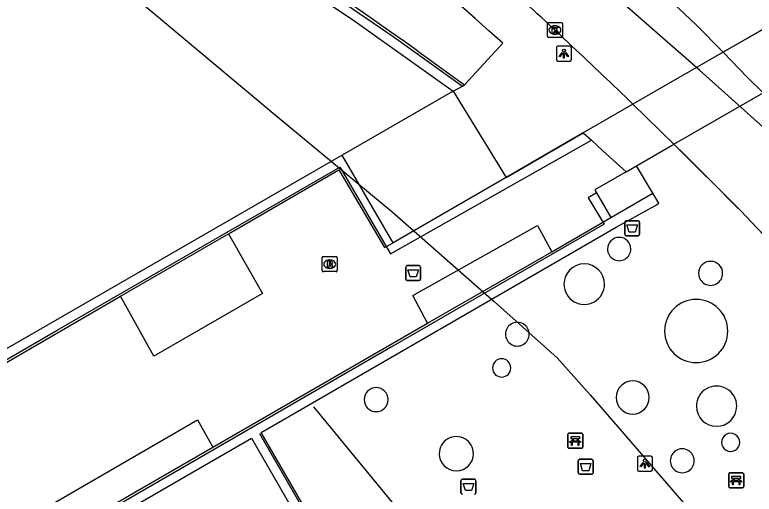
# Model space of a CAD drawing. Extents: x 155018 to 156648, y 383980 to 385733.
# Drawn here: x 155915.42 to 155964.63, y 385020.95 to 385052.88 of the extents above; entities that cross this region are included whole.
import ezdxf

# ---------------------------------------------------------------- set-up
doc = ezdxf.new("R2010")
doc.units = 0
for name, color, linetype in [('IMGEO_Afvalbak', 7, 'Continuous'), ('IMGEO_Bank', 7, 'Continuous'), ('IMGEO_Dek', 7, 'Continuous'), ('IMGEO_Hek', 7, 'Continuous'), ('IMGEO_Kolk', 7, 'Continuous'), ('IMGEO_Lichtpunt', 7, 'Continuous'), ('IMGEO_Lijnafwatering', 7, 'Continuous'), ('IMGEO_OVBaan_gesloten', 7, 'Continuous'), ('IMGEO_Pand', 7, 'Continuous'), ('IMGEO_Pand_overbouw', 7, 'Continuous'), ('IMGEO_Rijbaan_lokaal_open', 7, 'Continuous'), ('IMGEO_Rioolput', 7, 'Continuous'), ('IMGEO_Voetpad_gesloten', 7, 'Continuous'), ('IMGEO_Voetpad_open', 7, 'Continuous')]:
    doc.layers.add(name, color=color, linetype=linetype)

msp = doc.modelspace()

# ---------------------------------------------------------------- linework, layer by layer
at = {"layer": 'IMGEO_Afvalbak'}
for p, q in [((155956.018, 385038.263), (155956.018, 385039.063)), ((155956.018, 385039.063), (155956.018, 385038.263)), ((155956.118, 385039.163), (155956.908, 385039.163)), ((155956.908, 385039.163), (155956.118, 385039.163)), ((155957.008, 385039.063), (155957.008, 385038.263)), ((155957.008, 385038.263), (155957.008, 385039.063)), ((155956.908, 385038.163), (155956.118, 385038.163)), ((155956.118, 385038.163), (155956.908, 385038.163)), ((155941.439, 385035.278), (155941.439, 385036.078)), ((155941.439, 385036.078), (155941.439, 385035.278)), ((155941.539, 385036.178), (155942.329, 385036.178)), ((155942.329, 385036.178), (155941.539, 385036.178)), ((155942.429, 385036.078), (155942.429, 385035.278)), ((155942.429, 385035.278), (155942.429, 385036.078)), ((155942.329, 385035.178), (155941.539, 385035.178)), ((155941.539, 385035.178), (155942.329, 385035.178)), ((155952.922, 385022.372), (155952.922, 385023.172)), ((155952.922, 385023.172), (155952.922, 385022.372)), ((155953.022, 385023.272), (155953.812, 385023.272)), ((155953.812, 385023.272), (155953.022, 385023.272)), ((155953.912, 385023.172), (155953.912, 385022.372)), ((155953.912, 385022.372), (155953.912, 385023.172)), ((155953.812, 385022.272), (155953.022, 385022.272)), ((155953.022, 385022.272), (155953.812, 385022.272)), ((155945.116, 385021.047), (155945.116, 385021.847)), ((155945.116, 385021.847), (155945.116, 385021.047)), ((155945.216, 385021.947), (155946.006, 385021.947)), ((155946.006, 385021.947), (155945.216, 385021.947)), ((155946.106, 385021.847), (155946.106, 385021.047)), ((155946.106, 385021.047), (155946.106, 385021.847))]:
    msp.add_line(p, q, dxfattribs=at)
for points in [[(155956.161, 385038.877), (155956.865, 385038.877), (155956.716, 385038.407), (155956.31, 385038.407), (155956.161, 385038.877)], [(155941.582, 385035.892), (155942.286, 385035.892), (155942.137, 385035.422), (155941.731, 385035.422), (155941.582, 385035.892)], [(155953.065, 385022.986), (155953.769, 385022.986), (155953.62, 385022.516), (155953.214, 385022.516), (155953.065, 385022.986)], [(155945.259, 385021.661), (155945.963, 385021.661), (155945.814, 385021.191), (155945.408, 385021.191), (155945.259, 385021.661)]]:
    msp.add_lwpolyline(points, dxfattribs=at)
for centre, start, end in [((155956.118, 385039.063), 90, 180), ((155956.118, 385039.063), 90, 180), ((155956.908, 385039.063), 0, 90), ((155956.908, 385039.063), 360, 90), ((155956.118, 385038.263), 180, 270), ((155956.118, 385038.263), 180, 270), ((155956.908, 385038.263), 270, 0), ((155956.908, 385038.263), 270, 0), ((155941.539, 385036.078), 90, 180), ((155941.539, 385036.078), 90, 180), ((155942.329, 385036.078), 0, 90), ((155942.329, 385036.078), 360, 90), ((155941.539, 385035.278), 180, 270), ((155941.539, 385035.278), 180, 270), ((155942.329, 385035.278), 270, 0), ((155942.329, 385035.278), 270, 0), ((155953.022, 385023.172), 90, 180), ((155953.022, 385023.172), 90, 180), ((155953.812, 385023.172), 0, 90), ((155953.812, 385023.172), 360, 90), ((155953.022, 385022.372), 180, 270), ((155953.022, 385022.372), 180, 270), ((155953.812, 385022.372), 270, 0), ((155953.812, 385022.372), 270, 0), ((155945.216, 385021.847), 90, 180), ((155945.216, 385021.847), 90, 180), ((155946.006, 385021.847), 0, 90), ((155946.006, 385021.847), 360, 90), ((155945.216, 385021.047), 180, 270), ((155945.216, 385021.047), 180, 270), ((155946.006, 385021.047), 270, 0), ((155946.006, 385021.047), 270, 0)]:
    msp.add_arc(centre, 0.1, start, end, dxfattribs=at)
at = {"layer": 'IMGEO_Bank'}
for p, q in [((155952.297, 385025.013), (155953.138, 385025.013)), ((155953.138, 385025.013), (155952.297, 385025.013)), ((155952.222, 385024.088), (155952.222, 385024.929)), ((155952.222, 385024.929), (155952.222, 385024.088)), ((155952.531, 385024.519), (155952.531, 385024.625)), ((155952.575, 385024.625), (155952.575, 385024.519)), ((155952.863, 385024.631), (155952.581, 385024.631)), ((155952.581, 385024.513), (155952.863, 385024.513)), ((155952.869, 385024.519), (155952.869, 385024.625)), ((155952.913, 385024.625), (155952.913, 385024.519)), ((155953.222, 385024.938), (155953.222, 385024.097)), ((155953.222, 385024.097), (155953.222, 385024.938)), ((155953.147, 385024.013), (155952.306, 385024.013)), ((155952.306, 385024.013), (155953.147, 385024.013)), ((155952.919, 385024.411), (155952.526, 385024.411)), ((155962.934, 385021.455), (155962.934, 385022.296)), ((155962.934, 385022.296), (155962.934, 385021.455)), ((155963.009, 385022.38), (155963.85, 385022.38)), ((155963.85, 385022.38), (155963.009, 385022.38)), ((155963.934, 385022.305), (155963.934, 385021.464)), ((155963.934, 385021.464), (155963.934, 385022.305)), ((155963.631, 385021.778), (155963.238, 385021.778)), ((155963.243, 385021.886), (155963.243, 385021.992)), ((155963.287, 385021.992), (155963.287, 385021.886)), ((155963.575, 385021.998), (155963.293, 385021.998)), ((155963.293, 385021.88), (155963.575, 385021.88)), ((155963.581, 385021.886), (155963.581, 385021.992)), ((155963.625, 385021.992), (155963.625, 385021.886)), ((155963.859, 385021.38), (155963.018, 385021.38)), ((155963.018, 385021.38), (155963.859, 385021.38))]:
    msp.add_line(p, q, dxfattribs=at)
for points in [[(155952.469, 385024.411), (155952.327, 385024.411), (155952.439, 385024.513), (155952.525, 385024.513)], [(155952.525, 385024.631), (155952.439, 385024.631), (155952.439, 385024.792), (155953.002, 385024.792), (155953.002, 385024.631), (155952.919, 385024.631)], [(155952.919, 385024.513), (155953.002, 385024.513), (155953.114, 385024.411), (155952.975, 385024.411)], [(155952.519, 385024.404), (155952.519, 385024.197), (155952.476, 385024.197), (155952.476, 385024.404)], [(155952.969, 385024.404), (155952.969, 385024.197), (155952.925, 385024.197), (155952.925, 385024.404)], [(155963.237, 385021.998), (155963.151, 385021.998), (155963.151, 385022.159), (155963.714, 385022.159), (155963.714, 385021.998), (155963.631, 385021.998)], [(155963.181, 385021.778), (155963.039, 385021.778), (155963.151, 385021.88), (155963.237, 385021.88)], [(155963.231, 385021.771), (155963.231, 385021.564), (155963.188, 385021.564), (155963.188, 385021.771)], [(155963.631, 385021.88), (155963.714, 385021.88), (155963.826, 385021.778), (155963.687, 385021.778)], [(155963.681, 385021.771), (155963.681, 385021.564), (155963.637, 385021.564), (155963.637, 385021.771)]]:
    msp.add_lwpolyline(points, dxfattribs=at)
for centre, radius, start, end in [((155952.3, 385024.935), 0.0779, 92.4484, 184.2845), ((155952.3, 385024.935), 0.0779, 92.4484, 184.2845), ((155953.144, 385024.935), 0.0779, 2.4484, 94.2845), ((155953.144, 385024.935), 0.0779, 2.4484, 94.2845), ((155952.524, 385024.624), 0.00671, 2.8957, 87.1043), ((155952.524, 385024.52), 0.00671, 272.8957, 357.1043), ((155952.581, 385024.624), 0.00671, 92.8957, 177.1043), ((155952.581, 385024.52), 0.00671, 182.8957, 267.1043), ((155952.863, 385024.624), 0.00671, 2.8957, 87.1043), ((155952.863, 385024.52), 0.00671, 272.8957, 357.1043), ((155952.92, 385024.624), 0.00671, 92.8957, 177.1043), ((155952.92, 385024.52), 0.00671, 182.8957, 267.1043), ((155952.3, 385024.091), 0.0779, 182.4484, 274.2845), ((155952.3, 385024.091), 0.0779, 182.4484, 274.2845), ((155952.469, 385024.404), 0.00671, 2.8957, 87.1043), ((155952.526, 385024.404), 0.00671, 92.8957, 177.1043), ((155952.918, 385024.404), 0.00671, 2.8957, 87.1043), ((155952.975, 385024.404), 0.00671, 92.8957, 177.1043), ((155953.144, 385024.091), 0.0779, 272.4484, 4.2845), ((155953.144, 385024.091), 0.0779, 272.4484, 4.2845), ((155963.012, 385022.302), 0.0779, 92.4484, 184.2845), ((155963.012, 385022.302), 0.0779, 92.4484, 184.2845), ((155963.856, 385022.302), 0.0779, 2.4484, 94.2845), ((155963.856, 385022.302), 0.0779, 2.4484, 94.2845), ((155963.181, 385021.771), 0.00671, 2.8957, 87.1043), ((155963.238, 385021.771), 0.00671, 92.8957, 177.1043), ((155963.236, 385021.991), 0.00671, 2.8957, 87.1043), ((155963.236, 385021.887), 0.00671, 272.8957, 357.1043), ((155963.293, 385021.991), 0.00671, 92.8957, 177.1043), ((155963.293, 385021.887), 0.00671, 182.8957, 267.1043), ((155963.575, 385021.991), 0.00671, 2.8957, 87.1043), ((155963.575, 385021.887), 0.00671, 272.8957, 357.1043), ((155963.632, 385021.991), 0.00671, 92.8957, 177.1043), ((155963.632, 385021.887), 0.00671, 182.8957, 267.1043), ((155963.63, 385021.771), 0.00671, 2.8957, 87.1043), ((155963.687, 385021.771), 0.00671, 92.8957, 177.1043), ((155963.012, 385021.458), 0.0779, 182.4484, 274.2845), ((155963.012, 385021.458), 0.0779, 182.4484, 274.2845), ((155963.856, 385021.458), 0.0779, 272.4484, 4.2845), ((155963.856, 385021.458), 0.0779, 272.4484, 4.2845)]:
    msp.add_arc(centre, radius, start, end, dxfattribs=at)
at = {"layer": 'IMGEO_Dek'}
msp.add_lwpolyline([(155964.931, 385051.744), (155962.573, 385050.383), (155956.564, 385046.918), (155959.29, 385044.258), (155960.035, 385043.522), (155960.778, 385042.784), (155961.52, 385042.045), (155962.26, 385041.304), (155962.998, 385040.561), (155963.734, 385039.816), (155965.63, 385037.827)], dxfattribs=at)
at = {"layer": 'IMGEO_Hek'}
for points in [[(155953.257, 385045.01), (155948.128, 385042.049)], [(155953.257, 385045.01), (155953.799, 385044.517)], [(155953.799, 385044.517), (155954.559, 385043.827)], [(155954.559, 385043.827), (155956.103, 385042.424)], [(155931.817, 385025.064), (155955.448, 385038.728)]]:
    msp.add_lwpolyline(points, dxfattribs=at)
at = {"layer": 'IMGEO_Kolk'}
for p, q in [((155950.868, 385051.436), (155950.868, 385052.288)), ((155950.943, 385052.362), (155951.795, 385052.362)), ((155951.356, 385052.142), (155951.381, 385052.142)), ((155951.869, 385052.288), (155951.869, 385051.436)), ((155951.379, 385051.582), (155951.354, 385051.582)), ((155951.795, 385051.362), (155950.943, 385051.362))]:
    msp.add_line(p, q, dxfattribs=at)
for points in [[(155950.868, 385051.436), (155950.868, 385052.288)], [(155950.943, 385052.362), (155951.795, 385052.362)], [(155951.189, 385052.062), (155951.312, 385052.062), (155951.312, 385051.911), (155951.442, 385052.062), (155951.606, 385052.062), (155951.46, 385051.911), (155951.613, 385051.662), (155951.461, 385051.662), (155951.376, 385051.826), (155951.312, 385051.759), (155951.312, 385051.662), (155951.189, 385051.662), (155951.189, 385052.062)], [(155951.869, 385052.288), (155951.869, 385051.436)], [(155951.795, 385051.362), (155950.943, 385051.362)]]:
    msp.add_lwpolyline(points, dxfattribs=at)
for centre, start, end in [((155950.945, 385052.286), 91.552, 178.448), ((155950.945, 385052.286), 91.552, 178.448), ((155951.793, 385052.286), 1.552, 88.448), ((155951.793, 385052.286), 1.552, 88.448), ((155950.945, 385051.438), 181.552, 268.448), ((155950.945, 385051.438), 181.552, 268.448), ((155951.793, 385051.438), 271.552, 358.448), ((155951.793, 385051.438), 271.552, 358.448)]:
    msp.add_arc(centre, 0.0765, start, end, dxfattribs=at)
for centre, major_axis, ratio, start_param, end_param in [((155951.355, 385051.862), (-0.387, 0.002), 0.722429, 4.712389, 7.853982), ((155951.38, 385051.862), (-0.39, 0.002), 0.717154, 1.570796, 4.712389)]:
    msp.add_ellipse(centre, major_axis=major_axis, ratio=ratio, start_param=start_param, end_param=end_param, dxfattribs=at)
at = {"layer": 'IMGEO_Lichtpunt'}
for p, q in [((155951.466, 385050.696), (155951.466, 385049.889)), ((155951.466, 385050.696), (155951.466, 385049.889)), ((155952.368, 385050.791), (155951.56, 385050.791)), ((155952.368, 385050.791), (155951.56, 385050.791)), ((155952.462, 385049.889), (155952.462, 385050.696)), ((155952.462, 385049.889), (155952.462, 385050.696)), ((155951.56, 385049.795), (155952.368, 385049.795)), ((155951.56, 385049.795), (155952.368, 385049.795)), ((155956.86, 385023.387), (155956.86, 385022.58)), ((155956.86, 385023.387), (155956.86, 385022.58)), ((155957.762, 385023.482), (155956.954, 385023.482)), ((155957.762, 385023.482), (155956.954, 385023.482)), ((155957.856, 385022.58), (155957.856, 385023.387)), ((155957.856, 385022.58), (155957.856, 385023.387)), ((155956.954, 385022.486), (155957.762, 385022.486)), ((155956.954, 385022.486), (155957.762, 385022.486))]:
    msp.add_line(p, q, dxfattribs=at)
for points in [[(155951.84, 385050.36), (155951.879, 385050.332), (155951.691, 385050.07), (155951.653, 385050.097), (155951.84, 385050.36)], [(155951.942, 385050.312), (155951.989, 385050.312), (155951.989, 385049.99), (155951.942, 385049.99), (155951.942, 385050.312)], [(155952.052, 385050.332), (155952.09, 385050.359), (155952.277, 385050.097), (155952.238, 385050.069), (155952.052, 385050.332)], [(155957.234, 385023.051), (155957.273, 385023.023), (155957.085, 385022.761), (155957.047, 385022.788), (155957.234, 385023.051)], [(155957.446, 385023.023), (155957.484, 385023.05), (155957.671, 385022.788), (155957.632, 385022.76), (155957.446, 385023.023)], [(155957.336, 385023.003), (155957.383, 385023.003), (155957.383, 385022.681), (155957.336, 385022.681), (155957.336, 385023.003)]]:
    msp.add_lwpolyline(points, dxfattribs=at)
for centre in [(155951.965, 385050.494), (155957.359, 385023.185)]:
    msp.add_circle(centre, 0.0994, dxfattribs=at)
for centre, start, end in [((155951.56, 385050.696), 90, 180), ((155951.56, 385050.696), 90, 180), ((155952.368, 385050.696), 0, 90), ((155952.368, 385050.696), 0, 90), ((155951.56, 385049.889), 180, 270), ((155951.56, 385049.889), 180, 270), ((155952.368, 385049.889), 270, 0), ((155952.368, 385049.889), 270, 360), ((155956.954, 385023.387), 90, 180), ((155956.954, 385023.387), 90, 180), ((155957.762, 385023.387), 0, 90), ((155957.762, 385023.387), 0, 90), ((155956.954, 385022.58), 180, 270), ((155956.954, 385022.58), 180, 270), ((155957.762, 385022.58), 270, 0), ((155957.762, 385022.58), 270, 360)]:
    msp.add_arc(centre, 0.0946, start, end, dxfattribs=at)
at = {"layer": 'IMGEO_Lijnafwatering'}
for points in [[(155931.382, 385057.674), (155936.049, 385054.571), (155940.66, 385051.384), (155945.214, 385048.117)], [(155937.131, 385042.597), (155939.96, 385037.759), (155940.432, 385036.952), (155953.799, 385044.517)], [(155918.227, 385031.862), (155927.933, 385037.469), (155937.05, 385042.736), (155937.131, 385042.597)], [(155954.139, 385041.028), (155953.592, 385040.695), (155954.654, 385038.934), (155940.57, 385030.799)], [(155899.632, 385021.68), (155899.715, 385021.167), (155913.824, 385029.318), (155918.227, 385031.862)], [(155940.57, 385030.799), (155924.151, 385021.316)], [(155935.3, 385026.761), (155947.333, 385012.135)], [(155931.696, 385024.994), (155941.58, 385007.853)], [(155924.151, 385021.316), (155907.733, 385011.833)]]:
    msp.add_lwpolyline(points, dxfattribs=at)
at = {"layer": 'IMGEO_OVBaan_gesloten'}
for points in [[(155962.573, 385050.383), (155960.752, 385052.236), (155957.4, 385055.414)], [(155962.573, 385050.383), (155956.564, 385046.918), (155959.29, 385044.258)], [(155962.573, 385050.383), (155956.564, 385046.918)], [(155962.573, 385050.383), (155964.168, 385048.718), (155965.231, 385047.677), (155965.428, 385047.477), (155965.321, 385047.362)], [(155959.29, 385044.258), (155965.231, 385047.677)], [(155959.29, 385044.258), (155963.734, 385039.816)]]:
    msp.add_lwpolyline(points, dxfattribs=at)
for centre, radius, start, end in [((155667.016, 384747.542), 416.49, 45.95609, 47.50089), ((155653.144, 384733.53), 436.208, 44.60023, 45.42556), ((155712.784, 384798.739), 347.986, 41.1354, 43.85049), ((155712.784, 384798.739), 347.986, 41.1354, 43.85049)]:
    msp.add_arc(centre, radius, start, end, dxfattribs=at)
at = {"layer": 'IMGEO_Pand'}
for points in [[(155905.501, 385072.168), (155906.455, 385071.675), (155915.823, 385066.527), (155921.138, 385063.383), (155926.702, 385059.926), (155931.863, 385056.624), (155938.057, 385052.455), (155944.599, 385047.786)], [(155944.599, 385047.786), (155937.216, 385043.521)], [(155937.216, 385043.521), (155899.603, 385021.831)], [(155956.103, 385042.424), (155956.795, 385042.822)], [(155957.893, 385040.987), (155956.795, 385042.822)], [(155956.103, 385042.424), (155954.025, 385041.228), (155954.075, 385041.14), (155954.139, 385041.028), (155955.085, 385039.366)], [(155955.085, 385039.366), (155957.893, 385040.987)], [(155902.475, 385008.1), (155931.167, 385024.688), (155949.576, 384992.767), (155913.964, 384972.207)]]:
    msp.add_lwpolyline(points, dxfattribs=at)
at = {"layer": 'IMGEO_Pand_overbouw'}
for points in [[(155915.464, 385060.719), (155932.756, 385046.223), (155940.505, 385039.775), (155947.327, 385033.784), (155951.51, 385030.036), (155953.721, 385027.565), (155959.923, 385020.37), (155965.559, 385012.912), (155978.136, 384996.006), (155987.316, 384983.556), (155990.796, 384978.713), (155993.126, 384975.469), (155998.046, 384968.109), (156006.13, 384955.201), (156010.865, 384946.812), (156014.639, 384939.822)], [(156037.638, 384939.699), (156032.938, 384949.258), (156031.228, 384952.424), (156028.885, 384956.762), (156023.824, 384965.729), (156015.329, 384979.293), (156010.047, 384987.197), (156004.748, 384994.572), (156003.959, 384995.67), (155994.678, 385008.257), (155982.028, 385025.261), (155975.946, 385033.308), (155969.19, 385041.146), (155966.094, 385044.608), (155960.986, 385049.184), (155953.94, 385055.371)]]:
    msp.add_lwpolyline(points, dxfattribs=at)
at = {"layer": 'IMGEO_Rijbaan_lokaal_open'}
for points in [[(155968.6, 385053.859), (155962.573, 385050.383)], [(155956.564, 385046.918), (155953.257, 385045.01)], [(155953.257, 385045.01), (155953.799, 385044.517), (155954.559, 385043.827), (155956.103, 385042.424)], [(155956.795, 385042.822), (155959.29, 385044.258)]]:
    msp.add_lwpolyline(points, dxfattribs=at)
at = {"layer": 'IMGEO_Rioolput'}
for p, q in [((155935.879, 385035.843), (155935.879, 385036.695)), ((155935.954, 385036.769), (155936.806, 385036.769)), ((155936.367, 385036.549), (155936.392, 385036.549)), ((155936.88, 385036.695), (155936.88, 385035.843)), ((155936.39, 385035.989), (155936.365, 385035.989)), ((155936.806, 385035.769), (155935.954, 385035.769))]:
    msp.add_line(p, q, dxfattribs=at)
for points in [[(155935.879, 385035.843), (155935.879, 385036.695)], [(155935.954, 385036.769), (155936.806, 385036.769)], [(155936.468, 385036.467), (155936.216, 385036.469), (155936.216, 385036.069)], [(155936.394, 385036.388), (155936.34, 385036.388), (155936.34, 385036.307)], [(155936.34, 385036.307), (155936.392, 385036.307)], [(155936.88, 385036.695), (155936.88, 385035.843)], [(155936.216, 385036.069), (155936.34, 385036.069), (155936.34, 385036.231), (155936.351, 385036.231)], [(155936.398, 385036.202), (155936.469, 385036.069), (155936.609, 385036.069), (155936.544, 385036.195)], [(155936.806, 385035.769), (155935.954, 385035.769)]]:
    msp.add_lwpolyline(points, dxfattribs=at)
for centre, radius, start, end in [((155935.956, 385036.693), 0.0765, 91.552, 178.448), ((155935.956, 385036.693), 0.0765, 91.552, 178.448), ((155936.376, 385036.496), 0.19, 274.7715, 282.9687), ((155936.4, 385036.292), 0.0964, 77.0061, 93.1865), ((155936.414, 385036.349), 0.0378, 276.6634, 79.6772), ((155936.467, 385036.357), 0.109, 350.3612, 89.416), ((155936.465, 385036.357), 0.112, 277.5842, 350.9817), ((155936.804, 385036.693), 0.0765, 1.552, 88.448), ((155936.804, 385036.693), 0.0765, 1.552, 88.448), ((155935.956, 385035.845), 0.0765, 181.552, 268.448), ((155935.956, 385035.845), 0.0765, 181.552, 268.448), ((155936.35, 385036.178), 0.0533, 26.0293, 88.6989), ((155936.449, 385036.142), 0.108, 29.5134, 73.7905), ((155936.804, 385035.845), 0.0765, 271.552, 358.448), ((155936.804, 385035.845), 0.0765, 271.552, 358.448)]:
    msp.add_arc(centre, radius, start, end, dxfattribs=at)
for centre, major_axis, ratio, start_param, end_param in [((155936.366, 385036.269), (-0.387, 0.002), 0.722429, 4.712389, 7.853982), ((155936.391, 385036.269), (-0.39, 0.002), 0.717154, 1.570796, 4.712389)]:
    msp.add_ellipse(centre, major_axis=major_axis, ratio=ratio, start_param=start_param, end_param=end_param, dxfattribs=at)
at = {"layer": 'IMGEO_Voetpad_gesloten'}
for points in [[(156017.88, 384995.994), (156015.235, 385000), (156010.18, 385006.034), (156009.47, 385006.881), (155984.292, 385035.94), (155972.197, 385048.471), (155972.178, 385048.46), (155972.215, 385048.398), (155969.718, 385046.978), (155968.762, 385048.658), (155968.405, 385049.379), (155968.276, 385049.284), (155968.2, 385049.386), (155965.699, 385052.187), (155964.931, 385051.744), (155962.573, 385050.383)], [(155942.25, 385050.447), (155942.71, 385050.119), (155945.345, 385048.209)], [(155944.599, 385047.786), (155945.214, 385048.117), (155945.345, 385048.209)], [(155914.251, 384971.5), (155914.373, 384971.571), (155938.439, 384985.458), (155950.631, 384992.493), (155942.064, 385007.325), (155931.817, 385025.064), (155955.448, 385038.728), (155958.02, 385040.155), (155958.285, 385040.332), (155957.893, 385040.987)]]:
    msp.add_lwpolyline(points, dxfattribs=at)
for centre, radius, start, end in [((155760.944, 384796.519), 312.012, 54.47286, 60.9796), ((155955.647, 385037.277), 0.777, 0.0369, 179.9631), ((155955.647, 385037.277), 0.777, 179.9631, 0.0369), ((155961.731, 385035.657), 0.8, 0.0717, 179.9283), ((155953.321, 385034.938), 1.349, 0.0212, 179.9788), ((155961.731, 385035.657), 0.8, 179.9284, 0.0716), ((155953.321, 385034.938), 1.349, 179.9788, 0.0212), ((155960.773, 385031.815), 2.104, 0, 180), ((155948.866, 385031.606), 0.791, 359.9638, 180.0362), ((155948.866, 385031.605), 0.791, 179.9638, 0.0362), ((155960.773, 385031.815), 2.104, 180, 0), ((155947.823, 385029.36), 0.608, 0, 180), ((155947.823, 385029.36), 0.608, 180, 0), ((155956.547, 385027.386), 1.103, 0, 180), ((155939.467, 385027.247), 0.799, 0, 180), ((155962.129, 385026.811), 1.342, 359.9786, 180.0214), ((155939.467, 385027.247), 0.799, 180, 0), ((155956.547, 385027.386), 1.103, 180, 0), ((155962.129, 385026.811), 1.342, 180.0214, 359.9786), ((155963.06, 385024.397), 0.606, 359.9527, 180.0473), ((155944.809, 385023.647), 1.138, 359.9748, 180.0252), ((155963.06, 385024.395), 0.606, 179.9527, 0.0473), ((155944.809, 385023.647), 1.138, 180.0252, 359.9748), ((155959.841, 385023.175), 0.795, 359.9639, 180.0361), ((155959.841, 385023.175), 0.795, 179.9639, 0.0361)]:
    msp.add_arc(centre, radius, start, end, dxfattribs=at)
at = {"layer": 'IMGEO_Voetpad_open'}
for points in [[(155945.345, 385048.209), (155947.895, 385050.983)], [(155944.599, 385047.786), (155948.128, 385042.049)], [(155948.128, 385042.049), (155953.257, 385045.01)], [(155940.591, 385037.698), (155937.216, 385043.521)], [(155929.63, 385038.296), (155936.979, 385042.553), (155940.023, 385037.373), (155940.591, 385037.698)], [(155948.128, 385042.049), (155940.591, 385037.698)], [(155951.159, 385037.1), (155954.456, 385039.003), (155955.085, 385039.366)], [(155942.896, 385032.331), (155941.901, 385034.185), (155950.201, 385038.835), (155951.159, 385037.1)], [(155922.449, 385034.136), (155929.63, 385038.296)], [(155929.63, 385038.296), (155931.898, 385034.323), (155924.671, 385030.145), (155922.449, 385034.136)], [(155942.896, 385032.331), (155951.159, 385037.1)], [(155912.773, 385028.53), (155922.449, 385034.136)], [(155928.606, 385024.084), (155942.896, 385032.331)], [(155901.795, 385010.979), (155902.28, 385011.253), (155927.579, 385025.908), (155928.606, 385024.084)], [(155902.286, 385008.899), (155902.408, 385008.964), (155928.606, 385024.084)]]:
    msp.add_lwpolyline(points, dxfattribs=at)
msp.add_arc((155856.355, 384950.813), 135.697, 47.5775, 64.2279, dxfattribs=at)

doc.saveas('drawing.dxf')
